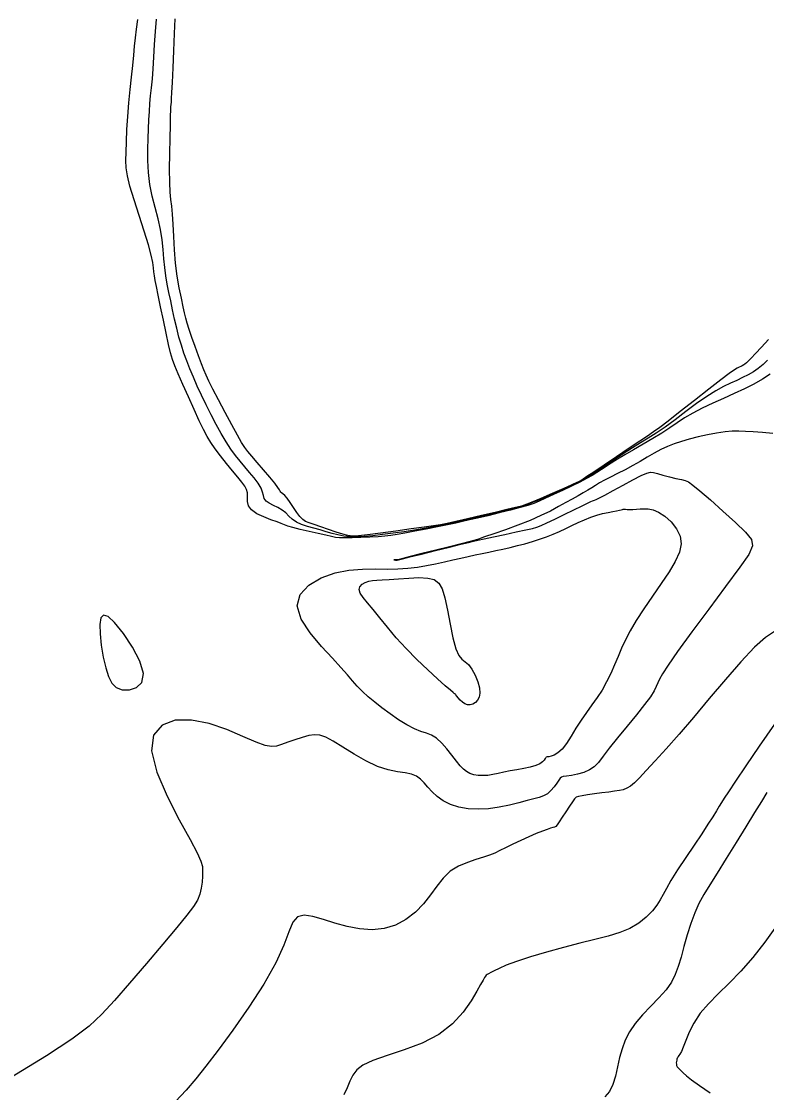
# Model space of a CAD drawing. Extents: x 2566142 to 2571431, y 418755 to 421584.
# Drawn here: x 2567768.3 to 2567927.9, y 419474.5 to 419703.9 of the extents above; entities that cross this region are included whole.
import ezdxf

# ---------------------------------------------------------------- set-up
doc = ezdxf.new("R2010")
doc.units = 0
doc.layers.add('Contour_ADS_Major', color=7, linetype='Continuous')
doc.layers.add('Contour_ADS_Minor', color=7, linetype='Continuous')

msp = doc.modelspace()

# ---------------------------------------------------------------- linework, layer by layer
at = {"layer": 'Contour_ADS_Major'}
for points in [[(2567826.42, 419595.48), (2567825.35, 419595.79), (2567824.62, 419596.06), (2567823.95, 419596.34), (2567823.05, 419596.69), (2567821.74, 419597.15), (2567820.2, 419597.73), (2567818.72, 419598.42), (2567817.56, 419599.23), (2567816.94, 419600.13), (2567816.72, 419601.08), (2567816.71, 419602.02), (2567816.71, 419602.87), (2567816.54, 419603.62), (2567816.16, 419604.34), (2567815.54, 419605.18), (2567814.66, 419606.24), (2567813.52, 419607.61), (2567812.23, 419609.19), (2567810.94, 419610.81), (2567809.78, 419612.34), (2567808.85, 419613.68), (2567808.07, 419614.98), (2567807.3, 419616.46), (2567806.41, 419618.35), (2567805.31, 419620.76), (2567804.09, 419623.46), (2567802.91, 419626.12), (2567801.91, 419628.41), (2567801.19, 419630.1), (2567800.68, 419631.47), (2567800.27, 419632.86), (2567799.84, 419634.65), (2567799.31, 419637.07), (2567798.72, 419639.89), (2567798.13, 419642.72), (2567797.62, 419645.21), (2567797.24, 419647.06), (2567796.97, 419648.39), (2567796.79, 419649.38), (2567796.68, 419650.22), (2567796.59, 419651.1), (2567796.44, 419652.23), (2567796.12, 419653.79), (2567795.54, 419655.99), (2567794.63, 419658.93), (2567793.54, 419662.28), (2567792.46, 419665.63), (2567791.56, 419668.56), (2567791, 419670.79), (2567790.73, 419672.52), (2567790.66, 419674.1), (2567790.71, 419675.87), (2567790.8, 419678.1), (2567790.92, 419680.7), (2567791.08, 419683.53), (2567791.3, 419686.43), (2567791.57, 419689.26), (2567791.86, 419691.95), (2567792.15, 419694.42), (2567792.39, 419696.62), (2567792.56, 419698.54), (2567792.73, 419700.32), (2567792.93, 419702.17), (2567793.24, 419704.29)], [(2567928.68, 419628.32), (2567927.01, 419627.23), (2567925.16, 419626.19), (2567923.14, 419625.18), (2567920.97, 419624.16), (2567918.68, 419623.13), (2567916.36, 419622.07), (2567914.13, 419621.02), (2567912.11, 419619.97), (2567910.35, 419618.94), (2567908.76, 419617.9), (2567907.19, 419616.83), (2567905.48, 419615.71), (2567903.54, 419614.52), (2567901.47, 419613.31), (2567899.41, 419612.14), (2567897.54, 419611.05), (2567895.96, 419610.1), (2567894.64, 419609.28), (2567893.52, 419608.55), (2567892.51, 419607.89), (2567891.54, 419607.26), (2567890.52, 419606.64), (2567889.34, 419605.97), (2567887.89, 419605.22), (2567886.12, 419604.35), (2567884.18, 419603.42), (2567882.27, 419602.53), (2567880.57, 419601.75), (2567879.22, 419601.14), (2567878.02, 419600.65), (2567876.75, 419600.2), (2567875.14, 419599.73), (2567873.03, 419599.18), (2567870.62, 419598.59), (2567868.18, 419598.01), (2567866, 419597.5), (2567864.26, 419597.09), (2567862.79, 419596.75), (2567861.32, 419596.43), (2567859.58, 419596.07), (2567857.41, 419595.62), (2567854.98, 419595.14), (2567852.56, 419594.66), (2567850.43, 419594.25), (2567848.77, 419593.96), (2567847.42, 419593.75), (2567846.14, 419593.62), (2567844.7, 419593.51), (2567842.94, 419593.41), (2567841.01, 419593.33), (2567839.14, 419593.27), (2567837.58, 419593.25), (2567836.46, 419593.28), (2567835.6, 419593.37), (2567834.72, 419593.55), (2567833.54, 419593.82), (2567831.88, 419594.2), (2567829.94, 419594.64), (2567828.02, 419595.08), (2567826.42, 419595.48)], [(2567834.92, 419567.47), (2567832.58, 419570.01), (2567830.17, 419572.9), (2567828.25, 419575.88), (2567827.4, 419578.69), (2567828.03, 419581.14), (2567829.86, 419583.14), (2567832.48, 419584.69), (2567835.47, 419585.75), (2567838.46, 419586.34), (2567841.34, 419586.57), (2567844.08, 419586.6), (2567846.63, 419586.58), (2567848.95, 419586.63), (2567851.1, 419586.78), (2567853.13, 419587.01), (2567855.08, 419587.32), (2567857.02, 419587.7), (2567858.91, 419588.11), (2567860.73, 419588.53), (2567862.44, 419588.93), (2567864.02, 419589.29), (2567865.52, 419589.61), (2567866.97, 419589.91), (2567868.42, 419590.21), (2567869.9, 419590.52), (2567871.43, 419590.85), (2567872.98, 419591.21), (2567874.55, 419591.59), (2567876.14, 419592.01), (2567877.73, 419592.46), (2567879.28, 419592.95), (2567880.77, 419593.48), (2567882.19, 419594.05), (2567883.55, 419594.65), (2567884.89, 419595.27), (2567886.21, 419595.89), (2567887.56, 419596.52), (2567888.9, 419597.12), (2567890.24, 419597.66), (2567891.54, 419598.11), (2567892.79, 419598.45), (2567893.95, 419598.7), (2567894.96, 419598.88), (2567895.78, 419599.03), (2567896.37, 419599.16), (2567896.76, 419599.27), (2567897.01, 419599.36), (2567897.17, 419599.41), (2567897.3, 419599.42), (2567897.44, 419599.4), (2567897.66, 419599.37), (2567898.02, 419599.35), (2567898.55, 419599.34), (2567899.23, 419599.35), (2567900.01, 419599.39), (2567900.83, 419599.45), (2567901.67, 419599.51), (2567902.56, 419599.49), (2567903.57, 419599.28), (2567904.74, 419598.77), (2567906.09, 419597.88), (2567907.46, 419596.67), (2567908.63, 419595.22), (2567909.39, 419593.64), (2567909.58, 419591.98), (2567909.21, 419590.19), (2567908.33, 419588.22), (2567907.02, 419585.98), (2567905.34, 419583.45), (2567903.48, 419580.76), (2567901.62, 419578.08), (2567899.97, 419575.58), (2567898.67, 419573.38), (2567897.66, 419571.43), (2567896.83, 419569.62), (2567896.09, 419567.85), (2567895.33, 419566.04), (2567894.52, 419564.21), (2567893.64, 419562.4), (2567892.67, 419560.67), (2567891.6, 419559.04), (2567890.47, 419557.47), (2567889.3, 419555.89), (2567888.16, 419554.25), (2567887.06, 419552.52), (2567886.02, 419550.8), (2567885.03, 419549.25), (2567884.09, 419548.02), (2567883.2, 419547.19), (2567882.4, 419546.72), (2567881.73, 419546.49), (2567881.23, 419546.39), (2567880.91, 419546.34), (2567880.72, 419546.28), (2567880.6, 419546.17), (2567880.46, 419545.98), (2567880.25, 419545.68), (2567879.89, 419545.3), (2567879.31, 419544.89), (2567878.46, 419544.5)], [(2567878.46, 419544.5), (2567877.29, 419544.17), (2567875.9, 419543.87), (2567874.42, 419543.6), (2567872.96, 419543.33), (2567871.63, 419543.05), (2567870.42, 419542.78), (2567869.3, 419542.55), (2567868.22, 419542.39), (2567867.16, 419542.34), (2567866.15, 419542.39), (2567865.21, 419542.54), (2567864.37, 419542.81), (2567863.64, 419543.19), (2567862.96, 419543.73), (2567862.26, 419544.47), (2567861.46, 419545.46), (2567860.51, 419546.7), (2567859.44, 419548.05), (2567858.32, 419549.32), (2567857.21, 419550.35), (2567856.14, 419551), (2567855.05, 419551.41), (2567853.86, 419551.79), (2567852.48, 419552.33), (2567850.86, 419553.18), (2567849.08, 419554.29), (2567847.26, 419555.54), (2567845.53, 419556.83), (2567843.97, 419558.06), (2567842.58, 419559.24), (2567841.35, 419560.38), (2567840.25, 419561.49), (2567839.22, 419562.62), (2567838.12, 419563.89), (2567836.75, 419565.46), (2567834.92, 419567.47), (2567834.92, 419567.47)], [(2567930.05, 419510.19), (2567927.5, 419506.65), (2567924.94, 419503.39), (2567922.39, 419500.47), (2567919.91, 419497.9), (2567917.56, 419495.61), (2567915.46, 419493.49), (2567913.69, 419491.43), (2567912.32, 419489.35), (2567911.31, 419487.37), (2567910.57, 419485.61), (2567910.04, 419484.21), (2567909.64, 419483.27), (2567909.35, 419482.69), (2567909.13, 419482.37), (2567908.97, 419482.18), (2567908.86, 419482), (2567908.77, 419481.82), (2567908.7, 419481.62), (2567908.64, 419481.39), (2567908.59, 419481.13), (2567908.56, 419480.84), (2567908.57, 419480.54), (2567908.63, 419480.25), (2567908.76, 419479.99), (2567908.97, 419479.73), (2567909.24, 419479.44), (2567909.59, 419479.1), (2567910.05, 419478.66), (2567910.75, 419478.05), (2567911.84, 419477.19), (2567913.5, 419476), (2567915.82, 419474.42)]]:
    msp.add_lwpolyline(points, dxfattribs=at)
at = {"layer": 'Contour_ADS_Minor'}
for points in [[(2567827.19, 419596.64), (2567826.33, 419597.25), (2567825.6, 419597.92), (2567824.92, 419598.59), (2567824.15, 419599.21), (2567823.24, 419599.75), (2567822.27, 419600.22), (2567821.38, 419600.68), (2567820.7, 419601.15), (2567820.33, 419601.68), (2567820.14, 419602.3), (2567819.97, 419603.04), (2567819.64, 419603.91), (2567819.02, 419604.94), (2567818.17, 419606.08), (2567817.19, 419607.28), (2567816.16, 419608.49), (2567815.16, 419609.68), (2567814.18, 419610.91), (2567813.19, 419612.25), (2567812.17, 419613.79), (2567811.11, 419615.58), (2567810.01, 419617.55), (2567808.92, 419619.64), (2567807.87, 419621.74), (2567806.89, 419623.8), (2567805.98, 419625.78), (2567805.15, 419627.67), (2567804.39, 419629.47), (2567803.72, 419631.18), (2567803.11, 419632.84), (2567802.56, 419634.52), (2567802.05, 419636.27), (2567801.57, 419638.15), (2567801.12, 419640.1), (2567800.7, 419642.07), (2567800.29, 419643.99), (2567799.9, 419645.82), (2567799.55, 419647.58), (2567799.24, 419649.34), (2567799, 419651.15), (2567798.83, 419653.03), (2567798.68, 419655.02), (2567798.46, 419657.11), (2567798.1, 419659.3), (2567797.57, 419661.6), (2567796.94, 419663.99), (2567796.32, 419666.45), (2567795.83, 419668.96), (2567795.53, 419671.51), (2567795.41, 419674.04), (2567795.4, 419676.47), (2567795.46, 419678.76), (2567795.53, 419680.85), (2567795.61, 419682.77), (2567795.71, 419684.56), (2567795.84, 419686.26), (2567795.99, 419687.92), (2567796.17, 419689.64), (2567796.35, 419691.53), (2567796.52, 419693.7), (2567796.68, 419696.21), (2567796.84, 419698.94), (2567797.02, 419701.7), (2567797.25, 419704.33)], [(2567827.97, 419597.81), (2567827.3, 419598.7), (2567826.59, 419599.77), (2567825.89, 419600.84), (2567825.25, 419601.74), (2567824.73, 419602.35), (2567824.33, 419602.72), (2567824.04, 419602.93), (2567823.85, 419603.07), (2567823.73, 419603.23), (2567823.57, 419603.52), (2567823.23, 419604.06), (2567822.57, 419604.95), (2567821.5, 419606.26), (2567820.19, 419607.81), (2567818.83, 419609.38), (2567817.66, 419610.73), (2567816.8, 419611.74), (2567816.13, 419612.62), (2567815.45, 419613.68), (2567814.57, 419615.24), (2567813.36, 419617.48), (2567811.95, 419620.13), (2567810.54, 419622.81), (2567809.33, 419625.13), (2567808.47, 419626.83), (2567807.87, 419628.09), (2567807.39, 419629.22), (2567806.88, 419630.54), (2567806.24, 419632.25), (2567805.53, 419634.21), (2567804.84, 419636.17), (2567804.25, 419637.9), (2567803.83, 419639.22), (2567803.52, 419640.32), (2567803.26, 419641.42), (2567802.96, 419642.77), (2567802.57, 419644.57), (2567802.13, 419646.78), (2567801.69, 419649.31), (2567801.33, 419652.07), (2567801.08, 419654.97), (2567800.92, 419657.82), (2567800.8, 419660.43), (2567800.67, 419662.61), (2567800.52, 419664.27), (2567800.34, 419665.69), (2567800.19, 419667.26), (2567800.09, 419669.36), (2567800.06, 419672.24), (2567800.09, 419675.55), (2567800.15, 419678.85), (2567800.21, 419681.65), (2567800.27, 419683.61), (2567800.3, 419684.84), (2567800.34, 419685.59), (2567800.37, 419686.08), (2567800.42, 419686.57), (2567800.47, 419687.33), (2567800.55, 419688.64), (2567800.66, 419690.78), (2567800.79, 419693.89), (2567800.94, 419697.56), (2567801.1, 419701.24), (2567801.26, 419704.38)], [(2567928.33, 419635.71), (2567926.81, 419634.1), (2567925.49, 419632.72), (2567924.56, 419631.74), (2567923.95, 419631.12), (2567923.56, 419630.74), (2567923.27, 419630.49), (2567922.99, 419630.3), (2567922.68, 419630.12), (2567922.36, 419629.96), (2567922.02, 419629.8), (2567921.63, 419629.6), (2567920.99, 419629.22), (2567919.88, 419628.45), (2567918.09, 419627.1), (2567915.5, 419625.09), (2567912.45, 419622.7), (2567909.41, 419620.3), (2567906.83, 419618.28), (2567905.01, 419616.89), (2567903.68, 419615.93), (2567902.41, 419615.07), (2567900.76, 419613.98), (2567898.46, 419612.44), (2567895.77, 419610.64), (2567893.11, 419608.85), (2567890.9, 419607.35), (2567889.43, 419606.37), (2567888.6, 419605.82), (2567888.17, 419605.55), (2567887.91, 419605.41), (2567887.61, 419605.26), (2567887.13, 419605.04), (2567886.35, 419604.68), (2567885.15, 419604.14), (2567883.47, 419603.4), (2567881.51, 419602.53), (2567879.55, 419601.67), (2567877.83, 419600.95), (2567876.53, 419600.44), (2567875.4, 419600.07), (2567874.1, 419599.73), (2567872.29, 419599.3), (2567869.76, 419598.72), (2567866.81, 419598.03), (2567863.85, 419597.35), (2567861.32, 419596.77), (2567859.5, 419596.36), (2567858.07, 419596.08), (2567856.58, 419595.83), (2567854.58, 419595.54), (2567851.77, 419595.16), (2567848.48, 419594.72), (2567845.2, 419594.29), (2567842.42, 419593.93), (2567840.5, 419593.71), (2567839.21, 419593.64), (2567838.2, 419593.74), (2567837.12, 419594.02)], [(2567928.1, 419631.3), (2567927.13, 419630.39), (2567926.12, 419629.56), (2567925.06, 419628.83), (2567923.94, 419628.18), (2567922.75, 419627.57), (2567921.5, 419626.98), (2567920.15, 419626.37), (2567918.67, 419625.65), (2567917.01, 419624.73), (2567915.1, 419623.54), (2567912.92, 419622.02), (2567910.61, 419620.3), (2567908.3, 419618.57), (2567906.16, 419616.99), (2567904.28, 419615.71), (2567902.57, 419614.62), (2567900.91, 419613.6), (2567899.15, 419612.52), (2567897.21, 419611.27), (2567895.21, 419609.96), (2567893.31, 419608.7), (2567891.7, 419607.62), (2567890.49, 419606.82), (2567889.56, 419606.23), (2567888.75, 419605.76), (2567887.9, 419605.31), (2567886.86, 419604.8), (2567885.66, 419604.23), (2567884.31, 419603.61), (2567882.86, 419602.95), (2567881.34, 419602.27), (2567879.77, 419601.59), (2567878.15, 419600.94), (2567876.48, 419600.34), (2567874.78, 419599.81), (2567873.01, 419599.33), (2567871.14, 419598.87), (2567869.15, 419598.4), (2567867.01, 419597.9), (2567864.8, 419597.39), (2567862.58, 419596.89), (2567860.45, 419596.42), (2567858.46, 419595.99), (2567856.53, 419595.61), (2567854.57, 419595.24), (2567852.51, 419594.9), (2567850.27, 419594.56), (2567847.95, 419594.24), (2567845.67, 419593.95), (2567843.56, 419593.72), (2567841.72, 419593.56), (2567840.11, 419593.49), (2567838.67, 419593.51), (2567837.35, 419593.64)], [(2567929.2, 419615.61), (2567927.03, 419615.8), (2567925.04, 419615.94), (2567923.37, 419616.05), (2567921.93, 419616.11), (2567920.53, 419616.09), (2567918.99, 419615.96), (2567917.2, 419615.69), (2567915.24, 419615.32), (2567913.24, 419614.88), (2567911.34, 419614.4), (2567909.64, 419613.92), (2567908.12, 419613.4), (2567906.69, 419612.82), (2567905.28, 419612.15), (2567903.84, 419611.38), (2567902.35, 419610.53), (2567900.82, 419609.63), (2567899.22, 419608.73), (2567897.59, 419607.86), (2567895.98, 419607.04), (2567894.48, 419606.28), (2567893.19, 419605.61), (2567892.14, 419605.02), (2567891.26, 419604.49), (2567890.46, 419603.98), (2567889.62, 419603.46), (2567888.65, 419602.89), (2567887.55, 419602.27), (2567886.29, 419601.57), (2567884.89, 419600.8), (2567883.34, 419599.94), (2567881.59, 419599.01), (2567879.58, 419598.03), (2567877.27, 419597.01), (2567874.65, 419595.98), (2567871.96, 419594.99), (2567869.49, 419594.12), (2567867.51, 419593.45), (2567866.19, 419593.01), (2567865.21, 419592.7), (2567864.12, 419592.4), (2567862.49, 419591.99), (2567860.01, 419591.37), (2567857.04, 419590.62), (2567854.07, 419589.88), (2567851.6, 419589.26), (2567850.01, 419588.87), (2567849.18, 419588.65), (2567848.85, 419588.57), (2567848.77, 419588.55), (2567848.74, 419588.54), (2567848.7, 419588.54), (2567848.64, 419588.54), (2567848.54, 419588.54), (2567848.41, 419588.54), (2567848.26, 419588.54), (2567848.14, 419588.54), (2567848.1, 419588.54), (2567848.16, 419588.53), (2567848.3, 419588.52), (2567848.46, 419588.51), (2567848.61, 419588.5), (2567848.75, 419588.51), (2567849.1, 419588.58), (2567849.94, 419588.78), (2567851.52, 419589.17), (2567854, 419589.79), (2567856.99, 419590.54), (2567859.98, 419591.28), (2567862.45, 419591.9), (2567864.07, 419592.3), (2567865.13, 419592.56), (2567866.08, 419592.77), (2567867.4, 419593.06), (2567869.41, 419593.48), (2567871.83, 419594), (2567874.27, 419594.52), (2567876.33, 419594.96), (2567877.73, 419595.28), (2567878.7, 419595.55), (2567879.61, 419595.9)], [(2567879.61, 419595.9), (2567880.8, 419596.45), (2567882.53, 419597.28), (2567884.58, 419598.27), (2567886.64, 419599.26), (2567888.38, 419600.11), (2567889.56, 419600.68), (2567890.25, 419601.01), (2567890.63, 419601.17), (2567890.83, 419601.25), (2567891.04, 419601.31), (2567891.4, 419601.46), (2567892.09, 419601.8), (2567893.29, 419602.43), (2567895.07, 419603.4), (2567897.17, 419604.56), (2567899.28, 419605.7), (2567901.04, 419606.61), (2567902.23, 419607.14), (2567903.02, 419607.32), (2567903.69, 419607.25), (2567904.52, 419607.01), (2567905.7, 419606.69), (2567907.09, 419606.34), (2567908.48, 419606), (2567909.65, 419605.74), (2567910.46, 419605.54), (2567911.17, 419605.23), (2567912.11, 419604.57), (2567913.61, 419603.32), (2567915.86, 419601.37), (2567918.55, 419598.99), (2567921.21, 419596.56), (2567923.36, 419594.46), (2567924.63, 419592.91), (2567924.88, 419591.52), (2567924.07, 419589.73), (2567922.13, 419586.96), (2567919.12, 419582.87), (2567915.52, 419578.01), (2567911.9, 419573.1), (2567908.85, 419568.9), (2567906.8, 419565.97), (2567905.6, 419564.12), (2567904.97, 419562.99), (2567904.62, 419562.19), (2567904.28, 419561.41), (2567903.79, 419560.47), (2567903, 419559.23), (2567901.78, 419557.55), (2567900.05, 419555.38), (2567898.03, 419552.92), (2567895.98, 419550.44), (2567894.2, 419548.22), (2567892.87, 419546.48), (2567891.88, 419545.18), (2567890.99, 419544.23), (2567890, 419543.55), (2567888.76, 419543.03), (2567887.4, 419542.66), (2567886.09, 419542.4), (2567885.04, 419542.24), (2567884.36, 419542.12), (2567883.96, 419542), (2567883.69, 419541.77), (2567883.41, 419541.36), (2567882.97, 419540.72), (2567882.4, 419539.95), (2567881.72, 419539.16), (2567880.97, 419538.47), (2567880.15, 419537.99), (2567879.21, 419537.64), (2567878.06, 419537.34), (2567876.63, 419537), (2567874.86, 419536.54), (2567872.83, 419536.04), (2567870.63, 419535.58), (2567868.36, 419535.25), (2567866.11, 419535.13), (2567863.96, 419535.24), (2567861.96, 419535.57), (2567860.17, 419536.14), (2567858.64, 419536.93), (2567857.35, 419537.87), (2567856.26, 419538.88), (2567855.35, 419539.87), (2567854.57, 419540.78), (2567853.81, 419541.57), (2567852.95, 419542.2), (2567851.88, 419542.65), (2567850.51, 419542.92), (2567848.83, 419543.16), (2567846.85, 419543.56), (2567844.59, 419544.3), (2567842.1, 419545.48), (2567839.56, 419546.94), (2567837.15, 419548.42), (2567835.07, 419549.69), (2567833.47, 419550.54), (2567832.19, 419550.98), (2567831.05, 419551.08)], [(2567837.35, 419593.64), (2567836.08, 419593.88), (2567834.83, 419594.21), (2567833.57, 419594.58), (2567832.27, 419594.97), (2567830.91, 419595.34), (2567829.55, 419595.72), (2567828.28, 419596.14), (2567827.19, 419596.64), (2567827.19, 419596.64)], [(2567837.12, 419594.02), (2567835.7, 419594.48), (2567834.06, 419595.04), (2567832.43, 419595.62), (2567831, 419596.11), (2567829.94, 419596.48), (2567829.16, 419596.79), (2567828.55, 419597.2), (2567827.97, 419597.81), (2567827.97, 419597.81)], [(2567929.59, 419573.21), (2567927.69, 419571.95), (2567925.3, 419569.83), (2567922.37, 419566.73), (2567919.07, 419562.93), (2567915.63, 419558.82), (2567912.26, 419554.8), (2567909.16, 419551.19), (2567906.41, 419548.08), (2567904.05, 419545.49), (2567902.13, 419543.42), (2567900.68, 419541.89), (2567899.58, 419540.81), (2567898.72, 419540.09), (2567897.97, 419539.62)], [(2567831.05, 419551.08), (2567829.84, 419550.91), (2567828.41, 419550.53), (2567826.87, 419550.02), (2567825.35, 419549.48), (2567824.02, 419548.99), (2567822.95, 419548.65), (2567821.89, 419548.55), (2567820.54, 419548.81), (2567818.56, 419549.53), (2567815.76, 419550.75), (2567812.32, 419552.19), (2567808.55, 419553.47), (2567804.77, 419554.24), (2567801.27, 419554.18), (2567798.42, 419553.13), (2567796.6, 419550.98), (2567796.15, 419547.62), (2567797.29, 419543.08), (2567799.5, 419537.92), (2567802.12, 419532.88), (2567804.45, 419528.66), (2567805.97, 419525.78), (2567806.76, 419524), (2567807.07, 419522.86), (2567807.12, 419521.91), (2567807.09, 419520.81), (2567807.01, 419519.54), (2567806.83, 419518.22), (2567806.52, 419516.93), (2567806.03, 419515.7), (2567805.17, 419514.3), (2567803.76, 419512.43), (2567801.61, 419509.79), (2567798.6, 419506.22), (2567795.09, 419502.09), (2567791.49, 419497.91), (2567788.24, 419494.19), (2567785.55, 419491.24), (2567782.8, 419488.68), (2567779.12, 419485.91), (2567773.67, 419482.36), (2567765.99, 419477.65)], [(2567929.58, 419553.37), (2567926.31, 419548.63), (2567923.46, 419544.44), (2567921.24, 419541.12), (2567919.74, 419538.88), (2567918.83, 419537.48), (2567918.24, 419536.56), (2567917.76, 419535.77), (2567917.16, 419534.8), (2567916.38, 419533.54), (2567915.34, 419531.93), (2567914.01, 419529.9), (2567912.36, 419527.44), (2567910.57, 419524.78), (2567908.85, 419522.18), (2567907.42, 419519.91), (2567906.43, 419518.18), (2567905.73, 419516.85), (2567905.13, 419515.73), (2567904.42, 419514.62), (2567903.43, 419513.37), (2567902.13, 419512.04), (2567900.52, 419510.75), (2567898.63, 419509.62), (2567896.44, 419508.71), (2567893.95, 419507.95), (2567891.11, 419507.25), (2567887.91, 419506.47), (2567884.37, 419505.56), (2567880.74, 419504.54), (2567877.31, 419503.52), (2567874.37, 419502.56), (2567872.15, 419501.73), (2567870.59, 419501.06), (2567869.53, 419500.53), (2567868.83, 419500.14), (2567868.36, 419499.89), (2567868.06, 419499.72), (2567867.85, 419499.57), (2567867.68, 419499.38), (2567867.49, 419499.09), (2567867.18, 419498.55), (2567866.66, 419497.62), (2567865.84, 419496.17), (2567864.62, 419494.12), (2567862.92, 419491.69)], [(2567897.97, 419539.62), (2567897.21, 419539.32), (2567896.36, 419539.13), (2567895.36, 419538.98), (2567894.13, 419538.83), (2567892.64, 419538.63), (2567891.06, 419538.41), (2567889.57, 419538.19), (2567888.37, 419538.01), (2567887.6, 419537.88), (2567887.14, 419537.7), (2567886.78, 419537.36), (2567886.35, 419536.74), (2567885.7, 419535.77), (2567884.92, 419534.59), (2567884.14, 419533.42), (2567883.48, 419532.44), (2567883.04, 419531.81), (2567882.75, 419531.47), (2567882.49, 419531.31), (2567882.15, 419531.2), (2567881.63, 419531.05), (2567880.88, 419530.8), (2567879.88, 419530.44), (2567878.58, 419529.92), (2567876.99, 419529.24), (2567875.25, 419528.45), (2567873.52, 419527.64), (2567871.98, 419526.89), (2567870.74, 419526.27), (2567869.67, 419525.74), (2567868.58, 419525.28), (2567867.29, 419524.84), (2567865.66, 419524.36), (2567863.81, 419523.76), (2567861.91, 419522.96), (2567860.15, 419521.85), (2567858.64, 419520.39), (2567857.28, 419518.65), (2567855.93, 419516.78), (2567854.44, 419514.89), (2567852.69, 419513.11), (2567850.67, 419511.56), (2567848.43, 419510.34), (2567846, 419509.57), (2567843.41, 419509.32), (2567840.74, 419509.51), (2567838.06, 419510.02), (2567835.44, 419510.75), (2567832.97, 419511.55), (2567830.74, 419512.2), (2567828.86, 419512.47), (2567827.42, 419512.12), (2567826.44, 419510.95), (2567825.61, 419508.91), (2567824.54, 419506.01), (2567822.83, 419502.24), (2567820.21, 419497.67), (2567816.99, 419492.72), (2567813.59, 419487.85), (2567810.43, 419483.55), (2567807.84, 419480.14), (2567805.65, 419477.42), (2567803.57, 419475.01), (2567801.32, 419472.56)], [(2567927.94, 419538.73), (2567926.77, 419536.82), (2567925.31, 419534.43), (2567923.46, 419531.4), (2567921.37, 419527.99), (2567919.26, 419524.57), (2567917.33, 419521.47), (2567915.74, 419518.97), (2567914.46, 419516.88), (2567913.41, 419514.97), (2567912.5, 419512.96), (2567911.67, 419510.68), (2567910.91, 419508.22), (2567910.2, 419505.76), (2567909.57, 419503.48), (2567908.98, 419501.49), (2567908.33, 419499.74), (2567907.5, 419498.1), (2567906.36, 419496.47), (2567904.85, 419494.74), (2567903.11, 419492.95), (2567901.35, 419491.11), (2567899.78, 419489.28), (2567898.55, 419487.48), (2567897.63, 419485.68), (2567896.95, 419483.85), (2567896.42, 419481.95), (2567895.98, 419479.96), (2567895.52, 419478), (2567894.97, 419476.19), (2567894.24, 419474.69), (2567893.26, 419473.56)], [(2567862.92, 419491.69), (2567860.65, 419489.19), (2567857.73, 419486.9), (2567854.17, 419485.05), (2567850.31, 419483.6), (2567846.63, 419482.41), (2567843.56, 419481.36), (2567841.44, 419480.35), (2567840.11, 419479.3), (2567839.28, 419478.17), (2567838.67, 419476.91), (2567838.05, 419475.5), (2567837.39, 419473.99)]]:
    msp.add_lwpolyline(points, dxfattribs=at)
for points in [[(2567843.62, 419577.93), (2567842.42, 419579.37), (2567841.49, 419580.51), (2567840.88, 419581.43), (2567840.65, 419582.17), (2567840.81, 419582.8), (2567841.28, 419583.31), (2567841.95, 419583.71), (2567842.72, 419583.98), (2567843.51, 419584.13), (2567844.41, 419584.21), (2567845.57, 419584.27), (2567847.09, 419584.35), (2567849.06, 419584.51), (2567851.27, 419584.66), (2567853.45, 419584.74), (2567855.33, 419584.65), (2567856.72, 419584.31), (2567857.69, 419583.58), (2567858.39, 419582.32), (2567858.96, 419580.39), (2567859.53, 419577.74), (2567860.11, 419574.75), (2567860.7, 419571.85), (2567861.32, 419569.52), (2567861.96, 419568.06), (2567862.62, 419567.26), (2567863.31, 419566.73), (2567864.04, 419566.11), (2567864.79, 419565.12), (2567865.49, 419563.84), (2567866.06, 419562.46), (2567866.42, 419561.14), (2567866.5, 419560.03), (2567866.34, 419559.15), (2567865.99, 419558.47), (2567865.53, 419557.97), (2567864.99, 419557.64), (2567864.42, 419557.48), (2567863.84, 419557.49), (2567863.28, 419557.69), (2567862.75, 419558.05), (2567862.28, 419558.51), (2567861.88, 419558.98), (2567861.58, 419559.37), (2567861.37, 419559.62), (2567861.25, 419559.76), (2567861.17, 419559.81), (2567861.11, 419559.84), (2567861.02, 419559.9), (2567860.76, 419560.11), (2567860.17, 419560.62), (2567859.09, 419561.58), (2567857.42, 419563.07), (2567855.32, 419564.99), (2567853.01, 419567.2), (2567850.7, 419569.54), (2567848.59, 419571.88), (2567846.71, 419574.11), (2567845.05, 419576.16), (2567843.62, 419577.93)], [(2567785.1, 419574.73), (2567785.15, 419572.69), (2567785.42, 419570.26), (2567785.84, 419567.74), (2567786.36, 419565.42), (2567786.95, 419563.55), (2567787.67, 419562.16), (2567788.61, 419561.23), (2567789.86, 419560.74), (2567791.43, 419560.69), (2567792.99, 419561.18), (2567794.13, 419562.31), (2567794.44, 419564.19), (2567793.66, 419566.85), (2567792.08, 419569.88), (2567790.14, 419572.79), (2567788.28, 419575.1), (2567786.86, 419576.4), (2567785.89, 419576.71), (2567785.33, 419576.12), (2567785.1, 419574.73)]]:
    msp.add_lwpolyline(points, close=True, dxfattribs=at)

doc.saveas('drawing.dxf')
